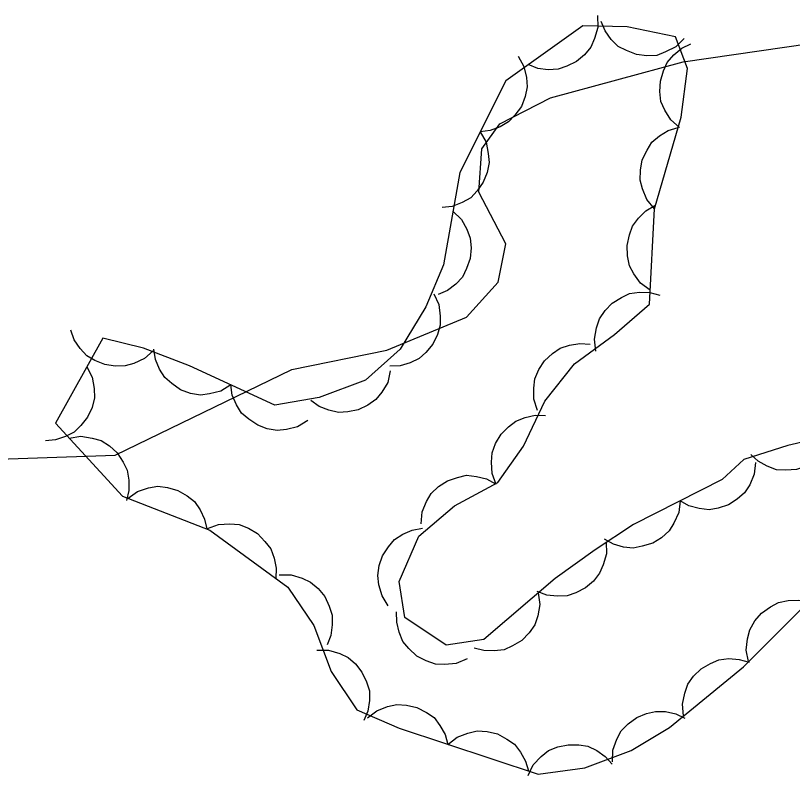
# Model space of a CAD drawing. Extents: x 336540 to 340074, y 5572036 to 5573747.
# Drawn here: x 337623.76 to 337651.25, y 5573162.9 to 5573189.81 of the extents above; entities that cross this region are included whole.
import ezdxf

# ---------------------------------------------------------------- set-up
doc = ezdxf.new("R2010")
doc.units = 0
doc.layers.add('Niveau 2', color=7, linetype='Continuous')
doc.layers.add('Niveau 44', color=7, linetype='Continuous')

msp = doc.modelspace()

# ---------------------------------------------------------------- linework, layer by layer
at = {"layer": 'Niveau 2'}
msp.add_lwpolyline([(337618, 5573173.92), (337627.29, 5573174.24), (337633.54, 5573177.27), (337636.9, 5573177.96), (337639.72, 5573179.13), (337640.84, 5573180.37), (337641.11, 5573181.73), (337640.16, 5573183.55), (337640.26, 5573185.09), (337640.9, 5573185.97), (337642.69, 5573186.9), (337647.38, 5573188.17), (337652.76, 5573188.95), (337661.54, 5573189.39)], dxfattribs=at)
at = {"layer": 'Niveau 44'}
for points in [[(337644.35, 5573189.81), (337644.36, 5573189.39), (337644.25, 5573189), (337644.12, 5573188.69), (337643.89, 5573188.42), (337643.61, 5573188.18), (337643.27, 5573188.02), (337642.96, 5573187.91), (337642.61, 5573187.89), (337642.24, 5573187.94), (337641.9, 5573188.07)], [(337647.42, 5573189), (337647.12, 5573188.7), (337646.76, 5573188.52), (337646.45, 5573188.4), (337646.1, 5573188.38), (337645.73, 5573188.43), (337645.38, 5573188.57), (337645.09, 5573188.71), (337644.84, 5573188.96), (337644.62, 5573189.27), (337644.48, 5573189.6)], [(337646.37, 5573182.97), (337647.31, 5573186.21), (337647.54, 5573187.93), (337647.11, 5573189.06), (337645.4, 5573189.41), (337643.83, 5573189.44), (337641.11, 5573187.5), (337639.48, 5573184.25), (337638.9, 5573180.98), (337638.28, 5573179.49), (337637.37, 5573177.99), (337636.14, 5573176.9), (337634.5, 5573176.29), (337632.93, 5573176.01), (337629.92, 5573177.4), (337628.29, 5573178.03), (337626.85, 5573178.39), (337625.17, 5573175.38), (337627.55, 5573172.79), (337630.63, 5573171.59), (337633.39, 5573169.57), (337634.32, 5573168.21), (337634.93, 5573166.58), (337635.84, 5573165.22), (337637.33, 5573164.57), (337642.26, 5573162.95), (337643.9, 5573163.17), (337645.54, 5573163.78), (337646.9, 5573164.6), (337649.52, 5573166.75), (337651.87, 5573169.09)], [(337647.26, 5573185.84), (337646.95, 5573186.12), (337646.74, 5573186.46), (337646.6, 5573186.77), (337646.56, 5573187.12), (337646.58, 5573187.48), (337646.69, 5573187.85), (337646.82, 5573188.15), (337647.05, 5573188.42), (337647.34, 5573188.65), (337647.66, 5573188.81)], [(337641.55, 5573188.37), (337641.75, 5573188.01), (337641.84, 5573187.61), (337641.87, 5573187.28), (337641.79, 5573186.94), (337641.66, 5573186.59), (337641.43, 5573186.28), (337641.21, 5573186.04), (337640.91, 5573185.87), (337640.56, 5573185.74), (337640.2, 5573185.69)], [(337646.37, 5573182.97), (337646.1, 5573183.29), (337645.95, 5573183.67), (337645.86, 5573183.98), (337645.87, 5573184.34), (337645.94, 5573184.7), (337646.11, 5573185.04), (337646.28, 5573185.32), (337646.55, 5573185.55), (337646.86, 5573185.74), (337647.21, 5573185.85)], [(337640.2, 5573185.69), (337640.41, 5573185.33), (337640.49, 5573184.93), (337640.52, 5573184.6), (337640.45, 5573184.25), (337640.31, 5573183.91), (337640.09, 5573183.6), (337639.87, 5573183.36), (337639.56, 5573183.19), (337639.21, 5573183.05), (337638.86, 5573183.01)], [(337646.22, 5573180.08), (337645.88, 5573180.33), (337645.64, 5573180.66), (337645.49, 5573180.95), (337645.42, 5573181.3), (337645.4, 5573181.67), (337645.49, 5573182.04), (337645.59, 5573182.35), (337645.8, 5573182.63), (337646.07, 5573182.89), (337646.38, 5573183.08)], [(337654.44, 5573175.36), (337651.09, 5573174.58), (337649.53, 5573174.09), (337648.77, 5573173.38), (337645.63, 5573171.79), (337644.27, 5573170.89), (337642.85, 5573169.87), (337640.33, 5573167.71), (337639, 5573167.52), (337637.54, 5573168.49), (337637.33, 5573169.77), (337638.03, 5573171.37), (337639.29, 5573172.45), (337640.83, 5573173.28), (337641.74, 5573174.56), (337642.49, 5573176.15), (337643.54, 5573177.48), (337644.96, 5573178.51), (337646.19, 5573179.59), (337646.37, 5573182.97)], [(337639.24, 5573182.88), (337639.54, 5573182.59), (337639.73, 5573182.24), (337639.85, 5573181.93), (337639.88, 5573181.58), (337639.85, 5573181.21), (337639.72, 5573180.85), (337639.58, 5573180.55), (337639.34, 5573180.3), (337639.04, 5573180.07), (337638.71, 5573179.93)], [(337638.56, 5573179.96), (337638.74, 5573179.58), (337638.79, 5573179.17), (337638.79, 5573178.84), (337638.69, 5573178.51), (337638.53, 5573178.17), (337638.28, 5573177.88), (337638.04, 5573177.66), (337637.72, 5573177.51), (337637.37, 5573177.41), (337637.01, 5573177.39)], [(337644.3, 5573177.93), (337644.25, 5573178.35), (337644.32, 5573178.75), (337644.42, 5573179.07), (337644.62, 5573179.36), (337644.87, 5573179.62), (337645.2, 5573179.83), (337645.49, 5573179.97), (337645.84, 5573180.01), (337646.21, 5573180), (337646.56, 5573179.91)], [(337628.63, 5573177.94), (337628.32, 5573177.67), (337627.95, 5573177.49), (337627.64, 5573177.4), (337627.28, 5573177.39), (337626.92, 5573177.45), (337626.57, 5573177.6), (337626.28, 5573177.76), (337626.05, 5573178.02), (337625.84, 5573178.33), (337625.72, 5573178.67)], [(337642.23, 5573175.82), (337642.1, 5573176.22), (337642.1, 5573176.62), (337642.14, 5573176.95), (337642.28, 5573177.27), (337642.48, 5573177.58), (337642.76, 5573177.84), (337643.03, 5573178.03), (337643.36, 5573178.14), (337643.73, 5573178.2), (337644.09, 5573178.17)], [(337631.38, 5573176.73), (337631.02, 5573176.51), (337630.62, 5573176.41), (337630.3, 5573176.37), (337629.95, 5573176.43), (337629.6, 5573176.56), (337629.29, 5573176.78), (337629.04, 5573176.99), (337628.85, 5573177.29), (337628.71, 5573177.63), (337628.65, 5573177.99)], [(337626.28, 5573177.37), (337626.47, 5573177), (337626.54, 5573176.6), (337626.55, 5573176.27), (337626.47, 5573175.93), (337626.31, 5573175.59), (337626.07, 5573175.29), (337625.84, 5573175.06), (337625.53, 5573174.9), (337625.18, 5573174.78), (337624.82, 5573174.75)], [(337637.02, 5573177.23), (337636.93, 5573176.82), (337636.72, 5573176.47), (337636.51, 5573176.21), (337636.23, 5573176.01), (337635.89, 5573175.85), (337635.52, 5573175.78), (337635.19, 5573175.75), (337634.85, 5573175.83), (337634.51, 5573175.97), (337634.21, 5573176.18)], [(337634.1, 5573175.47), (337633.74, 5573175.25), (337633.35, 5573175.15), (337633.02, 5573175.12), (337632.67, 5573175.18), (337632.33, 5573175.3), (337632.01, 5573175.52), (337631.76, 5573175.73), (337631.58, 5573176.03), (337631.43, 5573176.37), (337631.38, 5573176.73)], [(337640.77, 5573173.2), (337640.63, 5573173.59), (337640.6, 5573174), (337640.63, 5573174.33), (337640.75, 5573174.66), (337640.94, 5573174.98), (337641.21, 5573175.25), (337641.46, 5573175.45), (337641.79, 5573175.58), (337642.15, 5573175.66), (337642.51, 5573175.65)], [(337625.66, 5573174.85), (337626.07, 5573174.91), (337626.47, 5573174.85), (337626.79, 5573174.76), (337627.08, 5573174.57), (337627.36, 5573174.32), (337627.57, 5573174), (337627.71, 5573173.71), (337627.77, 5573173.36), (337627.77, 5573172.99), (337627.69, 5573172.64)], [(337652.7, 5573174.95), (337652.55, 5573174.56), (337652.3, 5573174.24), (337652.07, 5573174.01), (337651.75, 5573173.85), (337651.4, 5573173.73), (337651.02, 5573173.71), (337650.69, 5573173.72), (337650.36, 5573173.85), (337650.04, 5573174.03), (337649.78, 5573174.27)], [(337649.95, 5573173.98), (337649.9, 5573173.57), (337649.74, 5573173.19), (337649.56, 5573172.91), (337649.3, 5573172.68), (337648.99, 5573172.48), (337648.62, 5573172.37), (337648.3, 5573172.31), (337647.95, 5573172.35), (337647.59, 5573172.45), (337647.28, 5573172.62)], [(337638.11, 5573171.81), (337638.15, 5573172.23), (337638.3, 5573172.6), (337638.47, 5573172.89), (337638.73, 5573173.13), (337639.04, 5573173.33), (337639.4, 5573173.45), (337639.72, 5573173.53), (337640.07, 5573173.49), (337640.43, 5573173.4), (337640.75, 5573173.23)], [(337627.74, 5573172.72), (337628.08, 5573172.95), (337628.47, 5573173.08), (337628.79, 5573173.14), (337629.14, 5573173.1), (337629.5, 5573172.99), (337629.83, 5573172.8), (337630.09, 5573172.6), (337630.29, 5573172.31), (337630.45, 5573171.98), (337630.53, 5573171.63)], [(337647.28, 5573172.62), (337647.23, 5573172.21), (337647.06, 5573171.84), (337646.89, 5573171.56), (337646.62, 5573171.32), (337646.31, 5573171.13), (337645.94, 5573171.02), (337645.62, 5573170.95), (337645.27, 5573170.99), (337644.92, 5573171.09), (337644.6, 5573171.27)], [(337630.55, 5573171.65), (337630.94, 5573171.79), (337631.34, 5573171.81), (337631.67, 5573171.79), (337632, 5573171.66), (337632.32, 5573171.47), (337632.58, 5573171.19), (337632.79, 5573170.93), (337632.91, 5573170.6), (337632.98, 5573170.24), (337632.97, 5573169.88)], [(337636.95, 5573168.91), (337636.73, 5573169.26), (337636.62, 5573169.65), (337636.58, 5573169.98), (337636.63, 5573170.33), (337636.75, 5573170.68), (337636.96, 5573171), (337637.17, 5573171.25), (337637.46, 5573171.44), (337637.8, 5573171.59), (337638.16, 5573171.66)], [(337644.66, 5573171.17), (337644.67, 5573170.75), (337644.56, 5573170.36), (337644.43, 5573170.06), (337644.21, 5573169.78), (337643.93, 5573169.54), (337643.59, 5573169.37), (337643.28, 5573169.26), (337642.93, 5573169.25), (337642.56, 5573169.29), (337642.22, 5573169.42)], [(337633.09, 5573170), (337633.51, 5573170.01), (337633.9, 5573169.89), (337634.2, 5573169.75), (337634.47, 5573169.52), (337634.7, 5573169.24), (337634.86, 5573168.89), (337634.97, 5573168.58), (337634.97, 5573168.23), (337634.92, 5573167.86), (337634.79, 5573167.53)], [(337642.26, 5573169.37), (337642.31, 5573168.95), (337642.24, 5573168.55), (337642.14, 5573168.24), (337641.94, 5573167.95), (337641.68, 5573167.68), (337641.35, 5573167.49), (337641.05, 5573167.35), (337640.7, 5573167.31), (337640.33, 5573167.32), (337639.99, 5573167.41)], [(337649.7, 5573166.93), (337649.62, 5573167.34), (337649.66, 5573167.74), (337649.74, 5573168.06), (337649.92, 5573168.37), (337650.16, 5573168.65), (337650.47, 5573168.87), (337650.76, 5573169.03), (337651.1, 5573169.1), (337651.47, 5573169.11), (337651.83, 5573169.05)], [(337639.74, 5573167.03), (337639.35, 5573166.87), (337638.95, 5573166.83), (337638.62, 5573166.84), (337638.29, 5573166.96), (337637.96, 5573167.13), (337637.68, 5573167.4), (337637.47, 5573167.64), (337637.33, 5573167.97), (337637.25, 5573168.33), (337637.24, 5573168.69)], [(337634.42, 5573167.34), (337634.84, 5573167.34), (337635.23, 5573167.22), (337635.53, 5573167.08), (337635.79, 5573166.85), (337636.02, 5573166.56), (337636.18, 5573166.21), (337636.28, 5573165.9), (337636.28, 5573165.55), (337636.23, 5573165.18), (337636.09, 5573164.85)], [(337647.4, 5573165.01), (337647.36, 5573165.42), (337647.44, 5573165.82), (337647.55, 5573166.13), (337647.75, 5573166.42), (337648.02, 5573166.68), (337648.35, 5573166.87), (337648.65, 5573167), (337649, 5573167.04), (337649.37, 5573167.01), (337649.72, 5573166.91)], [(337636.21, 5573164.94), (337636.54, 5573165.19), (337636.92, 5573165.34), (337637.25, 5573165.41), (337637.6, 5573165.39), (337637.96, 5573165.31), (337638.3, 5573165.13), (337638.57, 5573164.95), (337638.78, 5573164.67), (337638.96, 5573164.35), (337639.06, 5573164)], [(337644.88, 5573163.38), (337644.9, 5573163.8), (337645.04, 5573164.18), (337645.19, 5573164.48), (337645.44, 5573164.73), (337645.74, 5573164.95), (337646.09, 5573165.09), (337646.41, 5573165.17), (337646.76, 5573165.16), (337647.12, 5573165.08), (337647.45, 5573164.93)], [(337639.06, 5573164), (337639.39, 5573164.26), (337639.77, 5573164.4), (337640.1, 5573164.48), (337640.45, 5573164.46), (337640.81, 5573164.37), (337641.15, 5573164.19), (337641.42, 5573164.01), (337641.63, 5573163.73), (337641.81, 5573163.41), (337641.91, 5573163.06)], [(337641.9, 5573162.9), (337642.08, 5573163.28), (337642.36, 5573163.57), (337642.62, 5573163.78), (337642.95, 5573163.91), (337643.31, 5573163.99), (337643.69, 5573163.98), (337644.01, 5573163.94), (337644.33, 5573163.78), (337644.63, 5573163.57), (337644.87, 5573163.3)]]:
    msp.add_lwpolyline(points, dxfattribs=at)

doc.saveas('drawing.dxf')
